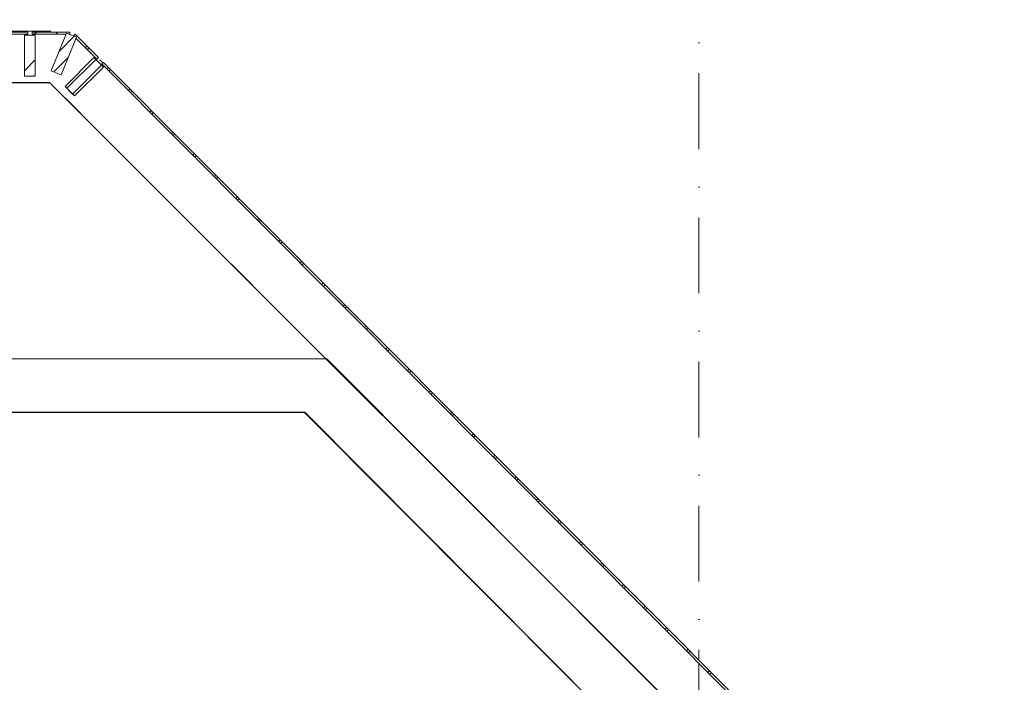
# Model space of a CAD drawing. Header units: millimetres. Extents: x -59761 to 112741, y -57975 to 46221.
# Tile 337 of 421: x 68843 to 73420, y -14609 to -11527. Entities that reach past the tile are written whole.
import ezdxf

# ---------------------------------------------------------------- set-up
doc = ezdxf.new("R2010")
doc.units = ezdxf.units.MM
for name, pattern in [('Wipeout_Contour', [1000, 0, -1000]), ('Штриховая', [564.444447, 282.222223, -282.222223]), ('Штрихпунктирная', [670.277762, 352.777767, -176.388884, 0, -141.111112])]:
    doc.linetypes.add(name, pattern=pattern)
for name, color, linetype in [('2D_План зонирования', 7, 'Continuous'), ('Интерьер - Оборудование бань', 7, 'Continuous'), ('Конструктив - Бортики', 7, 'Continuous'), ('Конструктив - Навесные Стены', 7, 'Continuous'), ('Элемент модели - Границы зон', 7, 'Continuous'), ('Элемент Модели - Зона', 7, 'Continuous'), ('Элемент Модели - Оси', 2, 'Continuous')]:
    doc.layers.add(name, color=color, linetype=linetype)
pattern_1 = [(45, (-45000, -54000), (-176.7767, 176.7767), []), (45, (-45035.36, -53964.64), (-176.7767, 176.7767), []), (45, (-45070.7, -53929.3), (-176.7767, 176.7767), [])]

# ---------------------------------------------------------------- blocks, each defined once
blk = doc.blocks.new('*X680', base_point=(2412685.8, -340475.5))
at = {"layer": 'Конструктив - Навесные Стены', "color": 7, "linetype": 'Continuous', "lineweight": 5}
for p, q in [((2526586, -298062.9), (2526588.4, -298060.5)), ((2526596.2, -298070.5), (2526606.3, -298060.5)), ((2526685.8, -298063.1), (2526688.6, -298060.3)), ((2526696.4, -298070.3), (2526706.4, -298060.3))]:
    blk.add_line(p, q, dxfattribs=at)
blk = doc.blocks.new('*X681', base_point=(2412685.8, -340475.5))
at = {"layer": 'Конструктив - Навесные Стены', "color": 7, "linetype": 'Continuous', "lineweight": 5}
for p, q in [((2526791.2, -298075.5), (2526791.3, -298075.5)), ((2526834.2, -298132.5), (2526841.3, -298125.5)), ((2526843.1, -298141.4), (2526850.2, -298134.4)), ((2526891.2, -298175.5), (2526891.3, -298175.5))]:
    blk.add_line(p, q, dxfattribs=at)
blk = doc.blocks.new('*X682', base_point=(2412685.8, -340475.5))
at = {"layer": 'Конструктив - Навесные Стены', "color": 7, "linetype": 'Continuous', "lineweight": 5}
for p, q in [((2526934.1, -298232.6), (2526941.2, -298225.5)), ((2526943, -298241.5), (2526950.1, -298234.5)), ((2527033.9, -298332.8), (2527041, -298325.7)), ((2527042.8, -298341.7), (2527049.9, -298334.7)), ((2527133.7, -298433), (2527140.8, -298425.9)), ((2527142.6, -298441.9), (2527149.7, -298434.9)), ((2527233.5, -298533.2), (2527240.6, -298526.2)), ((2527242.4, -298542.2), (2527249.5, -298535.1)), ((2527333.3, -298633.4), (2527340.4, -298626.4)), ((2527342.2, -298642.4), (2527349.3, -298635.3)), ((2527433.1, -298733.6), (2527440.2, -298726.6)), ((2527442, -298742.6), (2527449, -298735.5)), ((2527532.9, -298833.9), (2527539.9, -298826.8)), ((2527541.8, -298842.8), (2527548.8, -298835.7)), ((2527632.7, -298934.1), (2527639.7, -298927)), ((2527641.6, -298943), (2527648.6, -298935.9)), ((2527732.5, -299034.3), (2527739.5, -299027.2)), ((2527741.3, -299043.2), (2527748.4, -299036.1)), ((2527832.2, -299134.5), (2527839.3, -299127.4)), ((2527841.1, -299143.4), (2527848.2, -299136.3)), ((2527932, -299234.7), (2527939.1, -299227.6)), ((2527940.9, -299243.6), (2527948, -299236.5)), ((2528031.8, -299334.9), (2528038.9, -299327.8)), ((2528040.7, -299343.8), (2528047.8, -299336.8)), ((2528131.6, -299435.1), (2528138.7, -299428)), ((2528140.5, -299444), (2528147.6, -299437)), ((2528231.4, -299535.3), (2528238.5, -299528.2)), ((2528240.3, -299544.2), (2528247.4, -299537.2)), ((2528331.2, -299635.5), (2528338.3, -299628.4)), ((2528340.1, -299644.4), (2528347.2, -299637.4)), ((2528431, -299735.7), (2528438.1, -299728.7)), ((2528439.9, -299744.7), (2528447, -299737.6)), ((2528530.8, -299835.9), (2528537.9, -299828.9)), ((2528539.7, -299844.9), (2528546.8, -299837.8)), ((2528630.6, -299936.1), (2528637.7, -299929.1)), ((2528639.5, -299945.1), (2528646.5, -299938)), ((2528730.4, -300036.4), (2528737.4, -300029.3)), ((2528739.3, -300045.3), (2528746.3, -300038.2)), ((2528830.2, -300136.6), (2528837.2, -300129.5)), ((2528839.1, -300145.5), (2528846.1, -300138.4)), ((2528930, -300236.8), (2528937, -300229.7)), ((2528938.8, -300245.7), (2528945.9, -300238.6)), ((2529029.7, -300337), (2529036.8, -300329.9)), ((2529038.6, -300345.9), (2529045.7, -300338.8)), ((2529129.5, -300437.2), (2529136.6, -300430.1)), ((2529138.4, -300446.1), (2529145.5, -300439)), ((2529229.3, -300537.4), (2529236.4, -300530.3)), ((2529238.2, -300546.3), (2529245.3, -300539.2)), ((2529329.1, -300637.6), (2529336.2, -300630.5)), ((2529338, -300646.5), (2529345.1, -300639.5)), ((2529428.9, -300737.8), (2529436, -300730.7)), ((2529437.8, -300746.7), (2529444.9, -300739.7)), ((2529528.7, -300838), (2529535.8, -300830.9)), ((2529537.6, -300846.9), (2529544.7, -300839.9)), ((2529628.5, -300938.2), (2529635.6, -300931.2)), ((2529637.4, -300947.2), (2529644.5, -300940.1)), ((2529728.3, -301038.4), (2529735.4, -301031.4)), ((2529737.2, -301047.4), (2529744.3, -301040.3)), ((2529828.1, -301138.6), (2529835.2, -301131.6)), ((2529837, -301147.6), (2529844, -301140.5))]:
    blk.add_line(p, q, dxfattribs=at)

msp = doc.modelspace()

# ---------------------------------------------------------------- linework, layer by layer
at = {"layer": 'Элемент Модели - Зона', "color": 253, "linetype": 'Штриховая', "lineweight": 15, "flags": 128}
for points in [[(-8890, -17680), (-3119.74, -17680), (-3119.74, -14858.42), (142.53, -11594.86), (156.67, -11609), (156.67, -11580), (18300, -11580), (18300, -11600), (32399.73, -11600), (32399.73, -11580), (69081.36, -11580), (72316.72, -14823.47), (72320.06, -15158.11), (72320.06, -17695), (72360, -17695), (72360, -19700), (72120, -19700), (72120, -18300), (71700, -18300), (71700, -17900), (63300, -17900), (63300, -18300), (62700, -18300), (62700, -17900), (54320, -17900), (54320, -27030), (62700, -27030), (62700, -26350), (63300, -26350), (63300, -27540), (67380, -27540), (67380, -26630), (67500, -26630), (67500, -27660), (62920, -27660), (62920, -32819.89), (72120, -32819.89), (72120, -27750), (71650, -27750), (71650, -26250), (72120, -26250), (72120, -21200), (72360, -21200), (72360, -33849.94), (72120, -33849.94), (72120, -33059.89), (54320, -33059.89), (54320, -39349.94), (72120, -39349.94), (72120, -36299.94), (71700.06, -36299.94), (71700.06, -35674.44), (72120, -35674.44), (72120, -35349.94), (72360, -35349.94), (72360, -35679.94), (75850, -35679.94), (75850, -16794.88), (75238.88, -16794.88), (75238.88, -9000), (80700, -9000), (80700, -8700), (81300, -8700), (81300, -9000), (87517.1, -9000), (87517.1, -320), (85530, -320), (85530, 300), (84182.9, 300), (81300, 300), (81300, -300), (80700, -300), (80700, 212.5), (79799.78, 212.5), (72300, 212.5), (72300, -300), (71700, -300), (71700, 212.5), (63300, 212.5), (63300, -300), (62700, -300), (62700, 212.5), (54300, 212.5), (54300, -300), (53700, -300), (53700, 212.5), (45650, 212.5), (45650, -300), (45050, -300), (44950, -300), (44950, -5367.2), (32450.06, -5367.2), (32450.06, -200), (32450.06, 7690), (32460.06, 7690), (32460.06, 13850), (29720, 13850), (29720, 5730), (28964.53, 5730), (28964.53, 212), (27300.06, 212), (27300.06, -300), (26700.06, -300), (26700.06, 212), (18300, 212), (18300, -300), (17700, -300), (17700, 212), (16025.03, 212), (16025.03, -7500), (16025.03, -9042.59), (9300, -9042.59), (9300, -9300), (8700, -9300), (8700, -9042.59), (300, -9042.59), (300, -9300), (-300, -9300), (-300, -9042.59), (-8250, -9042.59), (-8250, -9300), (-8850, -9300), (-8850, -9042.59), (-8890, -9042.59)], [(64400, -11820), (63120, -11820), (63120, -17449.29), (72080.06, -17449.29), (72080.06, -14918.11), (68981.95, -11820)]]:
    msp.add_lwpolyline(points, close=True, dxfattribs=at)
at = {"layer": 'Элемент Модели - Оси', "color": 7, "linetype": 'Штрихпунктирная', "lineweight": 15}
msp.add_line((72000, 20401.54), (72000, -38176.54), dxfattribs=at)

# ---------------------------------------------------------------- next in the draw order: wipeouts: each hides what was drawn before it
at = {"color": 254, "linetype": 'Wipeout_Contour', "lineweight": 0, "ltscale": 7636510.788136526}
msp.add_wipeout([(70270, -13105), (69917.05, -13105), (70166.2, -13355)], dxfattribs=at).dxf.layer = 'Конструктив - Бортики'
at = {"color": 254, "linetype": 'Wipeout_Contour', "lineweight": 0, "ltscale": 10176776.66081431}
msp.add_wipeout([(68900.22, -11584.98), (68900.24, -11594.98), (69076.07, -11594.66), (69076.05, -11584.66)], dxfattribs=at).dxf.layer = 'Конструктив - Навесные Стены'

# ---------------------------------------------------------------- next in the draw order: linework, layer by layer
at = {"layer": 'Конструктив - Навесные Стены', "color": 7, "linetype": 'Continuous', "lineweight": 15, "flags": 128}
msp.add_lwpolyline([(68900.22, -11584.98), (68900.24, -11594.98), (69076.07, -11594.66), (69076.05, -11584.66)], close=True, dxfattribs=at)

# ---------------------------------------------------------------- next in the draw order: block references
at = {"layer": 'Конструктив - Навесные Стены', "linetype": 'Continuous', "lineweight": 0}
msp.add_blockref('*X680', (-45000, -54000), dxfattribs=at)

# ---------------------------------------------------------------- next in the draw order: wipeouts: each hides what was drawn before it
at = {"color": 254, "linetype": 'Wipeout_Contour', "lineweight": 0, "ltscale": 10186294.04725851}
msp.add_wipeout([(70166.2, -13355), (71830.65, -15025.11), (71830.65, -14670.95), (70519.15, -13355)], dxfattribs=at).dxf.layer = 'Конструктив - Бортики'

# ---------------------------------------------------------------- next in the draw order: wipeouts: each hides what was drawn before it
at = {"color": 254, "linetype": 'Wipeout_Contour', "lineweight": 0, "ltscale": 7637138.668546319}
msp.add_wipeout([(70166.2, -13355), (70519.15, -13355), (70270, -13105)], dxfattribs=at).dxf.layer = 'Конструктив - Бортики'
at = {"color": 254, "linetype": 'Wipeout_Contour', "lineweight": 0, "ltscale": 10176171.28780852}
msp.add_wipeout([(68791.23, -11585), (68791.23, -11595), (68880.23, -11595), (68880.23, -11585)], dxfattribs=at).dxf.layer = 'Конструктив - Навесные Стены'
at = {"color": 254, "linetype": 'Wipeout_Contour', "lineweight": 0, "ltscale": 10177453.77940065}
msp.add_wipeout([(69100.2, -11594.63), (69093.13, -11601.71), (69202.16, -11710.74), (69209.23, -11703.67)], dxfattribs=at).dxf.layer = 'Конструктив - Навесные Стены'

# ---------------------------------------------------------------- next in the draw order: linework, layer by layer
at = {"layer": 'Конструктив - Бортики', "color": 7, "linetype": 'Continuous', "lineweight": 15, "flags": 128}
for points in [[(70270, -13105), (69917.05, -13105)], [(71830.65, -14670.95), (70270, -13105)], [(70166.2, -13355), (71830.65, -15025.11)]]:
    msp.add_lwpolyline(points, dxfattribs=at)
at = {"layer": 'Конструктив - Навесные Стены', "color": 7, "linetype": 'Continuous', "lineweight": 15, "flags": 128}
for points in [[(68791.23, -11585), (68791.23, -11595), (68880.23, -11595), (68880.23, -11585)], [(69100.2, -11594.63), (69093.13, -11601.71), (69202.16, -11710.74), (69209.23, -11703.67)]]:
    msp.add_lwpolyline(points, close=True, dxfattribs=at)

# ---------------------------------------------------------------- next in the draw order: block references
at = {"layer": 'Конструктив - Навесные Стены', "linetype": 'Continuous', "lineweight": 0}
msp.add_blockref('*X681', (-45000, -54000), dxfattribs=at)

# ---------------------------------------------------------------- next in the draw order: wipeouts: each hides what was drawn before it
at = {"color": 254, "linetype": 'Wipeout_Contour', "lineweight": 0, "ltscale": 10167945.59601084}
msp.add_wipeout([(69917.05, -13105), (63100, -13105), (63100, -13355), (70166.2, -13355)], dxfattribs=at).dxf.layer = 'Конструктив - Бортики'
at = {"color": 254, "linetype": 'Wipeout_Contour', "lineweight": 0, "ltscale": 10176437.39354292}
msp.add_wipeout([(68915.41, -11789.98), (68915.24, -11599.98), (68865.24, -11600.02), (68865.41, -11790.02)], dxfattribs=at).dxf.layer = 'Конструктив - Навесные Стены'

# ---------------------------------------------------------------- next in the draw order: hatches: boundary and pattern name
at = {"layer": 'Конструктив - Навесные Стены', "linetype": 'Continuous', "lineweight": 5}
h = msp.add_hatch(dxfattribs=at)
h.set_pattern_fill('АЛЮМИНИЙ_000D', style=0, pattern_type=2)
h.set_pattern_definition(pattern_1)
h.paths.add_polyline_path([(68915.41, -11789.98), (68915.24, -11599.98), (68865.24, -11600.02), (68865.41, -11790.02)])

# ---------------------------------------------------------------- next in the draw order: linework, layer by layer
at = {"layer": '2D_План зонирования', "color": 7, "linetype": 'Continuous', "lineweight": 30, "flags": 128}
msp.add_lwpolyline([(63120, -11820), (64400, -11820), (68981.24, -11820), (72080.06, -14918.82), (72080.06, -16575), (71830.06, -16575), (71830.06, -15023.33), (70169.42, -13355), (65669.65, -13355), (63120, -13355)], close=True, dxfattribs=at)
at = {"layer": 'Интерьер - Оборудование бань', "color": 7, "linetype": 'Continuous', "lineweight": 30, "flags": 128}
msp.add_lwpolyline([(63120, -11820), (64400, -11820), (68981.24, -11820), (72080.06, -14918.82), (72080.06, -16575), (71830.06, -16575), (71830.06, -15023.33), (70169.42, -13355), (65669.65, -13355), (63120, -13355)], close=True, dxfattribs=at)
at = {"layer": 'Конструктив - Бортики', "color": 7, "linetype": 'Continuous', "lineweight": 15, "flags": 128}
for points in [[(69917.05, -13105), (63100, -13105)], [(63100, -13355), (70166.2, -13355)]]:
    msp.add_lwpolyline(points, dxfattribs=at)
at = {"layer": 'Конструктив - Навесные Стены', "color": 7, "linetype": 'Continuous', "lineweight": 15}
for p, q in [((68915.24, -11599.98), (68865.24, -11600.02)), ((68865.24, -11600.02), (68865.41, -11790.02)), ((68915.24, -11599.98), (68915.41, -11789.98)), ((68915.41, -11789.98), (68865.41, -11790.02))]:
    msp.add_line(p, q, dxfattribs=at)
at = {"layer": 'Элемент модели - Границы зон', "color": 7, "linetype": 'Continuous', "lineweight": 5}
msp.add_lwpolyline([(71830.06, -16575), (71830.06, -15023.33), (70169.42, -13355), (63995, -13355), (63995, -15975, 0.4142136), (64595, -16575)], format="xyb", close=True, dxfattribs=at)

# ---------------------------------------------------------------- next in the draw order: wipeouts: each hides what was drawn before it
at = {"color": 254, "linetype": 'Wipeout_Contour', "lineweight": 0, "ltscale": 10184333.3285545}
msp.add_wipeout([(69231.7, -11726.17), (69224.62, -11733.22), (72166.21, -14687.1), (72173.3, -14680.04)], dxfattribs=at).dxf.layer = 'Конструктив - Навесные Стены'

# ---------------------------------------------------------------- next in the draw order: linework, layer by layer
at = {"layer": 'Конструктив - Навесные Стены', "color": 7, "linetype": 'Continuous', "lineweight": 15, "flags": 128}
msp.add_lwpolyline([(69231.7, -11726.17), (69224.62, -11733.22), (72166.21, -14687.1), (72173.3, -14680.04)], close=True, dxfattribs=at)

# ---------------------------------------------------------------- next in the draw order: block references
at = {"layer": 'Конструктив - Навесные Стены', "linetype": 'Continuous', "lineweight": 0}
msp.add_blockref('*X682', (-45000, -54000), dxfattribs=at)

# ---------------------------------------------------------------- next in the draw order: wipeouts: each hides what was drawn before it
at = {"color": 254, "linetype": 'Wipeout_Contour', "lineweight": 0, "ltscale": 10177503.84982827}
msp.add_wipeout([(69097.19, -11881.58), (69231.68, -11747.37), (69196.36, -11711.98), (69061.87, -11846.19)], dxfattribs=at).dxf.layer = 'Конструктив - Навесные Стены'

# ---------------------------------------------------------------- next in the draw order: wipeouts: each hides what was drawn before it
at = {"color": 254, "linetype": 'Wipeout_Contour', "lineweight": 0, "ltscale": 10177059.9818059}
msp.add_wipeout([(69034.87, -11784.03), (69107.41, -11608.42), (69061.2, -11589.33), (68988.65, -11764.94)], dxfattribs=at).dxf.layer = 'Конструктив - Навесные Стены'

# ---------------------------------------------------------------- next in the draw order: hatches: boundary and pattern name
at = {"layer": 'Конструктив - Навесные Стены', "linetype": 'Continuous', "lineweight": 5}
h = msp.add_hatch(dxfattribs=at)
h.set_pattern_fill('АЛЮМИНИЙ_000D', style=0, pattern_type=2)
h.set_pattern_definition(pattern_1)
h.paths.add_polyline_path([(69034.87, -11784.03), (69107.41, -11608.42), (69061.2, -11589.33), (68988.65, -11764.94)])

# ---------------------------------------------------------------- next in the draw order: linework, layer by layer
at = {"layer": 'Конструктив - Навесные Стены', "color": 7, "linetype": 'Continuous', "lineweight": 15}
msp.add_line((69061.2, -11589.33), (69107.41, -11608.42), dxfattribs=at)

# ---------------------------------------------------------------- next in the draw order: wipeouts: each hides what was drawn before it
at = {"color": 254, "linetype": 'Wipeout_Contour', "lineweight": 0, "ltscale": 10177467.17800156}
msp.add_wipeout([(69053.67, -11838.02), (69089.02, -11873.37), (69223.37, -11739.02), (69188.02, -11703.67)], dxfattribs=at).dxf.layer = 'Конструктив - Навесные Стены'

# ---------------------------------------------------------------- next in the draw order: linework, layer by layer
at = {"layer": 'Конструктив - Навесные Стены', "color": 7, "linetype": 'Continuous', "lineweight": 15}
for p, q in [((69061.2, -11589.33), (68988.65, -11764.94)), ((69107.41, -11608.42), (69034.87, -11784.03)), ((69188.02, -11703.67), (69053.67, -11838.02)), ((69196.36, -11711.98), (69061.87, -11846.19)), ((69188.02, -11703.67), (69223.37, -11739.02)), ((69196.36, -11711.98), (69231.68, -11747.37)), ((69223.37, -11739.02), (69089.02, -11873.37)), ((69231.68, -11747.37), (69097.19, -11881.58)), ((68988.65, -11764.94), (69034.87, -11784.03)), ((69053.67, -11838.02), (69089.02, -11873.37)), ((69061.87, -11846.19), (69097.19, -11881.58))]:
    msp.add_line(p, q, dxfattribs=at)

doc.saveas('drawing.dxf')
